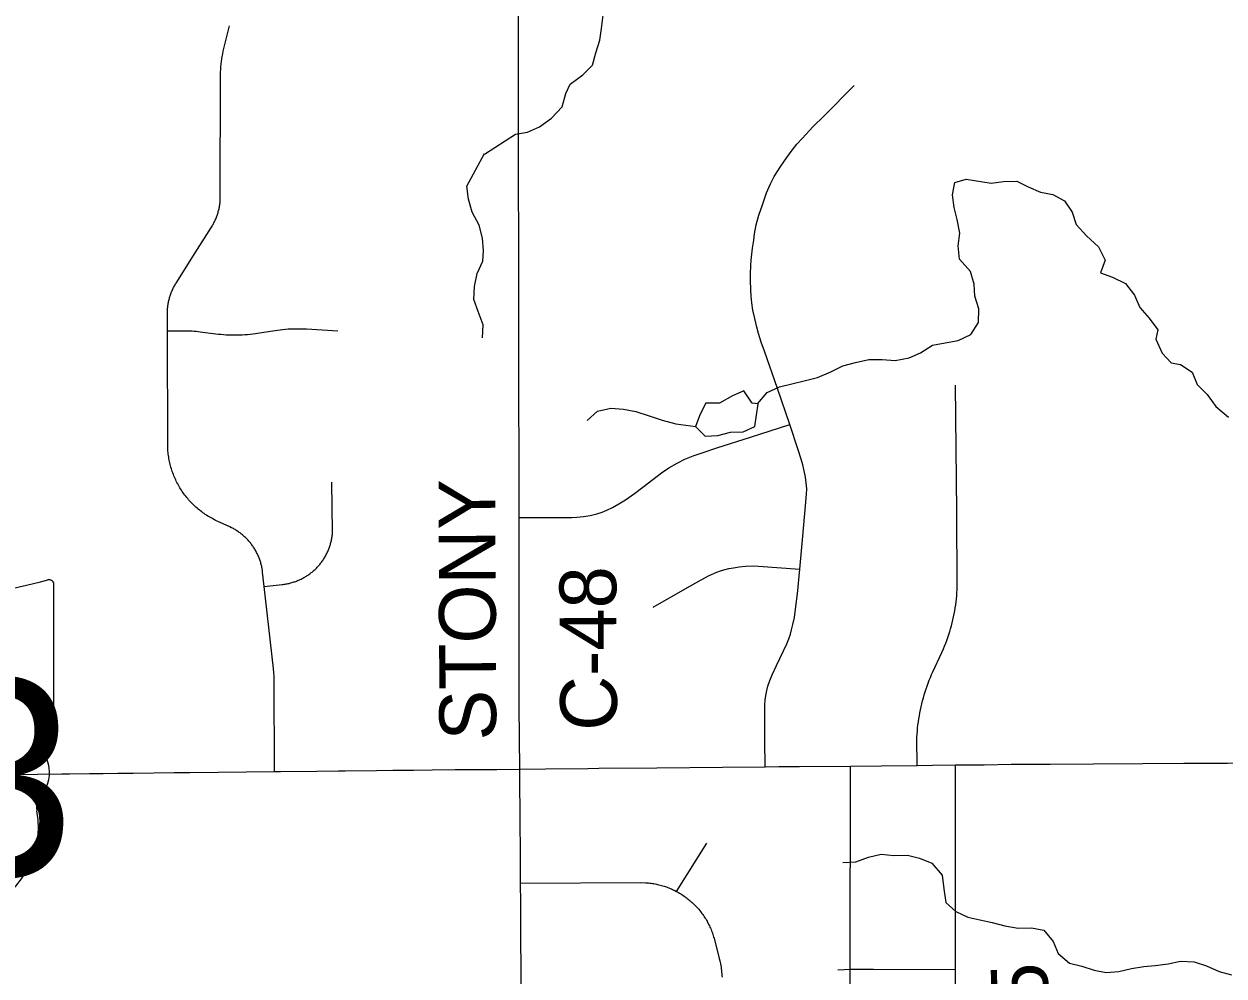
# Model space of a CAD drawing. Extents: x 0 to 34, y 0 to 22.
# Drawn here: x 6.998 to 7.598, y 19.07 to 19.547 of the extents above; entities that cross this region are included whole.
import ezdxf

# ---------------------------------------------------------------- set-up
doc = ezdxf.new("R2010")
doc.units = 0
for name, color, linetype in [('GM_X_County_Road', 7, 'Continuous'), ('GM_X_County_Road_Text', 7, 'Continuous'), ('GM_X_Minor_Lake', 7, 'Continuous'), ('GM_X_Minor_River', 7, 'Continuous'), ('GM_X_State_Location', 7, 'Continuous'), ('GM_X_State_Route', 7, 'Continuous'), ('GM_X_State_Shield', 7, 'Continuous'), ('GM_X_Township_Road', 7, 'Continuous'), ('GM_X_Township_Road_Text', 7, 'Continuous')]:
    doc.layers.add(name, color=color, linetype=linetype)

msp = doc.modelspace()

# ---------------------------------------------------------------- linework, layer by layer
at = {"layer": 'GM_X_County_Road'}
msp.add_lwpolyline([(7.2459, 19.17375), (7.24566, 19.20527), (7.24553, 19.29971), (7.2454, 19.39006), (7.24549, 19.40607), (7.24531, 19.49947), (7.24522, 19.61935), (7.24535, 19.65145), (7.24535, 19.6897)], dxfattribs=at)
at = {"layer": 'GM_X_Minor_Lake'}
for points in [[(7.36521, 19.35652), (7.36229, 19.35682), (7.35813, 19.36308), (7.35246, 19.36061), (7.34584, 19.35681), (7.33903, 19.35681), (7.33619, 19.3513), (7.33392, 19.34523)], [(7.36487, 19.35655), (7.36229, 19.35682), (7.35813, 19.36308), (7.35246, 19.36061), (7.34584, 19.35681), (7.33903, 19.35681), (7.33619, 19.3513), (7.33392, 19.34523)], [(7.33392, 19.34523), (7.33865, 19.3403), (7.34508, 19.34068), (7.35133, 19.34239), (7.35776, 19.34259), (7.36362, 19.34524), (7.36521, 19.35652)], [(7.33392, 19.34523), (7.33865, 19.3403), (7.34508, 19.34068), (7.35133, 19.34239), (7.35776, 19.34259), (7.36362, 19.34524), (7.36521, 19.35649)]]:
    msp.add_lwpolyline(points, dxfattribs=at)
at = {"layer": 'GM_X_Minor_River'}
for points in [[(7.22827, 19.48144), (7.24372, 19.49143), (7.24975, 19.49249), (7.25576, 19.49525), (7.26173, 19.49953), (7.26712, 19.50512), (7.26889, 19.5118), (7.27108, 19.51658), (7.27743, 19.52124), (7.28226, 19.52607), (7.28405, 19.53217), (7.28602, 19.53847), (7.28686, 19.54437), (7.28769, 19.55102), (7.28928, 19.55731), (7.29277, 19.56325), (7.29835, 19.56848), (7.30565, 19.57377)], [(7.22716, 19.38963), (7.22761, 19.39609), (7.22504, 19.40268), (7.22285, 19.40872), (7.22331, 19.41518), (7.22451, 19.42184), (7.22743, 19.42796), (7.22772, 19.43309), (7.22723, 19.43953), (7.2256, 19.44596), (7.22208, 19.45253), (7.22027, 19.45895), (7.2194, 19.46539), (7.22827, 19.48178)], [(7.36487, 19.35655), (7.36969, 19.36214), (7.37588, 19.3651), (7.38209, 19.36653), (7.38887, 19.36817), (7.3949, 19.36979), (7.40166, 19.37257), (7.40766, 19.37552), (7.41406, 19.37715), (7.42065, 19.37878), (7.42727, 19.37871), (7.4339, 19.37825), (7.44088, 19.37951), (7.44651, 19.38208), (7.45249, 19.38598), (7.4589, 19.38704), (7.46531, 19.38829), (7.47169, 19.39125), (7.47556, 19.3972), (7.47581, 19.40403), (7.47381, 19.41045), (7.47333, 19.41651), (7.47151, 19.42274), (7.46611, 19.42891), (7.46543, 19.43554), (7.46626, 19.44201), (7.46481, 19.44881), (7.46339, 19.45486), (7.46252, 19.4611), (7.46373, 19.46739), (7.46938, 19.469), (7.4819, 19.46695), (7.48812, 19.46781), (7.49474, 19.46793), (7.50047, 19.46518), (7.50657, 19.46244), (7.51283, 19.46123), (7.51856, 19.4581), (7.52244, 19.45248), (7.52444, 19.44625), (7.52965, 19.44065), (7.53561, 19.43506), (7.53894, 19.42848), (7.53659, 19.42217), (7.54268, 19.42), (7.54917, 19.4167), (7.55362, 19.4109), (7.55638, 19.40468), (7.56101, 19.39945), (7.56527, 19.39365), (7.56441, 19.38889), (7.56756, 19.38192), (7.57199, 19.37707), (7.57674, 19.3762), (7.58248, 19.37231), (7.58505, 19.36629), (7.59005, 19.36125), (7.59432, 19.35526), (7.60065, 19.34986)], [(7.27971, 19.34823), (7.28474, 19.35287), (7.29152, 19.35432), (7.29777, 19.35386), (7.30403, 19.35264), (7.31069, 19.35048), (7.31716, 19.34832), (7.324, 19.34654), (7.33403, 19.34525)], [(7.40767, 19.12695), (7.4141, 19.12725), (7.42049, 19.12964), (7.42689, 19.13108), (7.43315, 19.13043), (7.43995, 19.13074), (7.44603, 19.12914), (7.45213, 19.12659), (7.45734, 19.12061), (7.45822, 19.11379), (7.45928, 19.10698), (7.46428, 19.10252), (7.47019, 19.09958), (7.47627, 19.09836), (7.48234, 19.09695), (7.4888, 19.09535), (7.49544, 19.09414), (7.50206, 19.09426), (7.50832, 19.09304), (7.51296, 19.08743), (7.51553, 19.0814), (7.5211, 19.07657), (7.52736, 19.07516), (7.53345, 19.07318), (7.53952, 19.07195), (7.54576, 19.07244), (7.55216, 19.07388), (7.55839, 19.07494), (7.56405, 19.07542), (7.57047, 19.07629), (7.57669, 19.07754), (7.5835, 19.07728), (7.58978, 19.0753), (7.59607, 19.07237), (7.60215, 19.07077)]]:
    msp.add_lwpolyline(points, dxfattribs=at)
at = {"layer": 'GM_X_State_Route'}
for points in [[(7.53322, 19.17643), (7.55792, 19.17658), (7.57836, 19.17671), (7.60015, 19.17677), (7.62609, 19.17695), (7.65062, 19.17724), (7.67305, 19.17756), (7.68517, 19.17782), (7.70801, 19.17819), (7.73932, 19.17887), (7.75111, 19.17924)], [(6.98659, 19.171), (7.00437, 19.1712), (7.01665, 19.17135), (7.02046, 19.17138), (7.03042, 19.17149), (7.03729, 19.17157), (7.0447, 19.17165), (7.05231, 19.17173), (7.07289, 19.17196), (7.08063, 19.17204), (7.12307, 19.1725), (7.12614, 19.17253), (7.14434, 19.17273), (7.15512, 19.17284), (7.15849, 19.17288), (7.17412, 19.17305), (7.18227, 19.17313), (7.18544, 19.17317), (7.19266, 19.17324), (7.20196, 19.17335), (7.21354, 19.17347), (7.23449, 19.17355), (7.2459, 19.17375)], [(7.2459, 19.17375), (7.2587, 19.17382), (7.27994, 19.17408), (7.28541, 19.17415), (7.3145, 19.1744), (7.34747, 19.1747), (7.3687, 19.17489), (7.37562, 19.17495), (7.38596, 19.17504), (7.4115, 19.17527), (7.42691, 19.17542), (7.44491, 19.17558), (7.45256, 19.17566), (7.46397, 19.1758)], [(7.46397, 19.1758), (7.47832, 19.17595), (7.49191, 19.17612), (7.51149, 19.17627), (7.53322, 19.17643)]]:
    msp.add_lwpolyline(points, dxfattribs=at)
at = {"layer": 'GM_X_State_Shield'}
for p, q in [((7.01268, 19.18745), (7.01268, 19.26596)), ((7.01265, 19.18747), (7.01268, 19.18745))]:
    msp.add_line(p, q, dxfattribs=at)
for centre, major_axis, start_param, end_param in [((6.92463, 19.46687), (0.26214, 0), 4.814394, 5.042369), ((7.00994, 19.26629), (0.00275, 0), 6.141152, 7.989035), ((7.01204, 19.18169), (0.00426, 0), 1.883978, 3.671073), ((7.00974, 19.18715), (0.00294, 0), 5.05454, 6.418171), ((6.98495, 19.17176), (0.02556, 0), 5.934695, 6.695948), ((7.02254, 19.15459), (0.0186, 0), 2.387724, 3.262537), ((6.93931, 19.1446), (0.06557, 0), 5.101752, 6.440018)]:
    msp.add_ellipse(centre, major_axis=major_axis, ratio=0.8, start_param=start_param, end_param=end_param, dxfattribs=at)
at = {"layer": 'GM_X_Township_Road'}
msp.add_line((7.32439, 19.11251), (7.33961, 19.13667), dxfattribs=at)
for points in [[(7.12307, 19.1725), (7.12297, 19.21862), (7.12287, 19.22027), (7.12274, 19.22191), (7.12253, 19.22403), (7.11796, 19.26513), (7.11717, 19.27223), (7.11711, 19.27272), (7.11705, 19.27321), (7.11697, 19.2737), (7.11688, 19.27419), (7.11679, 19.27468), (7.11669, 19.27516), (7.11658, 19.27565), (7.11646, 19.27613), (7.11633, 19.27661), (7.11619, 19.27709), (7.11605, 19.27756), (7.1159, 19.27803), (7.11573, 19.2785), (7.11557, 19.27897), (7.11539, 19.27943), (7.1152, 19.2799), (7.11501, 19.28035), (7.1148, 19.28081), (7.1146, 19.28126), (7.11438, 19.2817), (7.11416, 19.28215), (7.11392, 19.28259), (7.11368, 19.28302), (7.11343, 19.28345), (7.11318, 19.28388), (7.11291, 19.2843), (7.11264, 19.28472), (7.11237, 19.28513), (7.11208, 19.28554), (7.11179, 19.28594), (7.11149, 19.28634), (7.11119, 19.28673), (7.11087, 19.28712), (7.11055, 19.28751), (7.11023, 19.28788), (7.1099, 19.28825), (7.10956, 19.28862), (7.10921, 19.28897), (7.10886, 19.28933), (7.1085, 19.28967), (7.10814, 19.29002), (7.10777, 19.29035), (7.1074, 19.29068), (7.10702, 19.291), (7.10663, 19.29131), (7.10624, 19.29162), (7.10584, 19.29192), (7.10544, 19.29222), (7.10503, 19.2925), (7.10462, 19.29278), (7.1042, 19.29305), (7.10378, 19.29332), (7.10336, 19.29358), (7.10293, 19.29382), (7.1025, 19.29407), (7.10205, 19.2943), (7.10161, 19.29453), (7.10074, 19.29495), (7.09441, 19.29786), (7.09364, 19.29823), (7.09298, 19.29856), (7.09231, 19.2989), (7.09166, 19.29926), (7.09101, 19.29962), (7.09036, 19.3), (7.08973, 19.30039), (7.0891, 19.30078), (7.08847, 19.30119), (7.08786, 19.30162), (7.08725, 19.30205), (7.08665, 19.30249), (7.08606, 19.30294), (7.08548, 19.3034), (7.0849, 19.30388), (7.08433, 19.30436), (7.08377, 19.30485), (7.08322, 19.30535), (7.08268, 19.30586), (7.08215, 19.30639), (7.08163, 19.30691), (7.08111, 19.30745), (7.08061, 19.308), (7.08011, 19.30856), (7.07963, 19.30913), (7.07915, 19.3097), (7.07869, 19.31028), (7.07823, 19.31087), (7.07779, 19.31147), (7.07736, 19.31207), (7.07693, 19.31269), (7.07652, 19.31331), (7.07612, 19.31394), (7.07573, 19.31457), (7.07535, 19.31521), (7.07498, 19.31586), (7.07463, 19.31651), (7.07428, 19.31718), (7.07395, 19.31784), (7.07363, 19.31851), (7.07332, 19.31919), (7.07302, 19.31988), (7.07273, 19.32056), (7.07246, 19.32125), (7.07219, 19.32195), (7.07195, 19.32266), (7.07171, 19.32336), (7.07148, 19.32408), (7.07127, 19.32479), (7.07107, 19.32551), (7.07088, 19.32623), (7.07071, 19.32696), (7.07054, 19.32768), (7.0704, 19.32841), (7.07026, 19.32915), (7.07013, 19.32988), (7.07002, 19.33062), (7.06992, 19.33136), (7.06984, 19.3321), (7.06976, 19.33284), (7.06971, 19.33359), (7.06966, 19.33433), (7.06963, 19.33507), (7.06947, 19.39311), (7.06953, 19.40384), (7.06957, 19.40434), (7.06962, 19.40484), (7.06968, 19.40533), (7.06975, 19.40582), (7.06982, 19.40631), (7.06991, 19.40681), (7.07, 19.4073), (7.0701, 19.40778), (7.07021, 19.40827), (7.07033, 19.40875), (7.07045, 19.40923), (7.07059, 19.40971), (7.07073, 19.41019), (7.07088, 19.41066), (7.07104, 19.41113), (7.07121, 19.4116), (7.07138, 19.41207), (7.07157, 19.41253), (7.07176, 19.41299), (7.07196, 19.41344), (7.07217, 19.4139), (7.07238, 19.41435), (7.0726, 19.41479), (7.07283, 19.41523), (7.07307, 19.41567), (7.07332, 19.4161), (7.07357, 19.41653), (7.07383, 19.41695), (7.08344, 19.43216), (7.09156, 19.44503), (7.09182, 19.44546), (7.09208, 19.44589), (7.09233, 19.44632), (7.09257, 19.44676), (7.0928, 19.44719), (7.09303, 19.44764), (7.09324, 19.44809), (7.09345, 19.44854), (7.09366, 19.44899), (7.09385, 19.44945), (7.09404, 19.44992), (7.09421, 19.45038), (7.09438, 19.45085), (7.09455, 19.45132), (7.0947, 19.45179), (7.09484, 19.45227), (7.09498, 19.45275), (7.09511, 19.45323), (7.09523, 19.45371), (7.09534, 19.4542), (7.09545, 19.45468), (7.09554, 19.45517), (7.09563, 19.45566), (7.0957, 19.45615), (7.09577, 19.45665), (7.09583, 19.45714), (7.09588, 19.45764), (7.09593, 19.45813), (7.09597, 19.45863), (7.09601, 19.52125), (7.09608, 19.52257), (7.09618, 19.52389), (7.09629, 19.52521), (7.09643, 19.52653), (7.09659, 19.52784), (7.09678, 19.52915), (7.09698, 19.53045), (7.09721, 19.53176), (7.09746, 19.53306), (7.10051, 19.54577)], [(7.3687, 19.17489), (7.36864, 19.188), (7.36859, 19.19872), (7.36854, 19.20273), (7.36859, 19.20591), (7.36877, 19.20827), (7.36906, 19.21056), (7.36959, 19.21304), (7.37013, 19.21527), (7.37107, 19.2181), (7.37219, 19.22087), (7.37443, 19.22552), (7.37961, 19.23648), (7.38061, 19.2389), (7.38138, 19.24119), (7.38202, 19.24349), (7.38267, 19.24602), (7.38338, 19.24956), (7.38414, 19.25504), (7.38491, 19.26151), (7.38615, 19.27383), (7.38764, 19.29025), (7.38903, 19.30552), (7.3895, 19.31135), (7.38956, 19.314), (7.38933, 19.31695), (7.38898, 19.31983), (7.38833, 19.32301), (7.38762, 19.32607), (7.38685, 19.32879), (7.38532, 19.3335), (7.38108, 19.34622), (7.37485, 19.36417), (7.36836, 19.38286), (7.36677, 19.3874), (7.36541, 19.39176), (7.36453, 19.39493), (7.36353, 19.39918), (7.36264, 19.40336), (7.36211, 19.40707), (7.36176, 19.41037), (7.36158, 19.41355), (7.3614, 19.41844), (7.36146, 19.42144), (7.36164, 19.4258), (7.36182, 19.42845), (7.36211, 19.4314), (7.36247, 19.4344), (7.363, 19.43841), (7.36347, 19.4417), (7.36429, 19.44612), (7.36559, 19.45095), (7.36735, 19.4562), (7.36942, 19.46215), (7.37148, 19.46668), (7.37325, 19.47027), (7.3766, 19.47546), (7.37955, 19.47982), (7.38232, 19.48353), (7.38468, 19.48647), (7.38738, 19.48948), (7.39263, 19.49513), (7.39828, 19.50067), (7.41336, 19.51581)], [(7.06947, 19.39311), (7.08094, 19.39305), (7.08193, 19.393), (7.08292, 19.39294), (7.0839, 19.39285), (7.08489, 19.39275), (7.08587, 19.39263), (7.09367, 19.39163), (7.09499, 19.39148), (7.09631, 19.39135), (7.09763, 19.39124), (7.09895, 19.39115), (7.10028, 19.39108), (7.1016, 19.39104), (7.10691, 19.39111), (7.10823, 19.39119), (7.10956, 19.39128), (7.11088, 19.3914), (7.1122, 19.39155), (7.11352, 19.39172), (7.11566, 19.39204), (7.12226, 19.39312), (7.12462, 19.39347), (7.12594, 19.39364), (7.12726, 19.39378), (7.12858, 19.39389), (7.12991, 19.39399), (7.13123, 19.39405), (7.13256, 19.3941), (7.13786, 19.39406), (7.13919, 19.394), (7.15476, 19.39307)], [(7.44491, 19.17558), (7.44486, 19.1785), (7.44473, 19.18577), (7.44476, 19.18964), (7.44484, 19.19119), (7.44494, 19.19274), (7.44508, 19.19428), (7.44525, 19.19583), (7.44546, 19.19736), (7.4457, 19.19889), (7.44595, 19.20042), (7.44623, 19.20195), (7.44654, 19.20346), (7.44687, 19.20497), (7.44722, 19.20647), (7.44759, 19.20797), (7.44799, 19.20945), (7.44841, 19.21093), (7.44886, 19.2124), (7.44934, 19.21386), (7.44984, 19.21531), (7.45036, 19.21676), (7.45092, 19.21819), (7.4515, 19.21961), (7.4521, 19.22102), (7.45273, 19.22242), (7.45723, 19.23213), (7.45801, 19.2339), (7.45859, 19.23531), (7.45916, 19.23674), (7.45969, 19.23817), (7.46021, 19.23961), (7.46069, 19.24106), (7.46115, 19.24252), (7.46159, 19.24398), (7.462, 19.24546), (7.46239, 19.24694), (7.46274, 19.24842), (7.46308, 19.24992), (7.46338, 19.25142), (7.46366, 19.25292), (7.46392, 19.25443), (7.46415, 19.25594), (7.46435, 19.25746), (7.46452, 19.25898), (7.46467, 19.2605), (7.46479, 19.26202), (7.46489, 19.26355), (7.46496, 19.26508), (7.46465, 19.30257), (7.46405, 19.3658)], [(7.24553, 19.29971), (7.25591, 19.29964), (7.2678, 19.29957), (7.27193, 19.29968), (7.27446, 19.29986), (7.27788, 19.30022), (7.28112, 19.30063), (7.28448, 19.30145), (7.28707, 19.30234), (7.28943, 19.30334), (7.29225, 19.30469), (7.29549, 19.30646), (7.29885, 19.30852), (7.30333, 19.3117), (7.30751, 19.31488), (7.31682, 19.32195), (7.32053, 19.32448), (7.32465, 19.3269), (7.3286, 19.32879), (7.33278, 19.33043), (7.33779, 19.3322), (7.34456, 19.3345), (7.36139, 19.3399), (7.38108, 19.34622)], [(7.11796, 19.26513), (7.12693, 19.26611), (7.12742, 19.26617), (7.12792, 19.26623), (7.12841, 19.26631), (7.1289, 19.26639), (7.12939, 19.26649), (7.12988, 19.26659), (7.13037, 19.2667), (7.13085, 19.26681), (7.13134, 19.26694), (7.13181, 19.26707), (7.13229, 19.26722), (7.13277, 19.26737), (7.13324, 19.26753), (7.13371, 19.2677), (7.13418, 19.26787), (7.13464, 19.26806), (7.1351, 19.26825), (7.13556, 19.26845), (7.13601, 19.26866), (7.13646, 19.26887), (7.1369, 19.2691), (7.13734, 19.26933), (7.13778, 19.26957), (7.13821, 19.26981), (7.13864, 19.27007), (7.13906, 19.27033), (7.13948, 19.27059), (7.1399, 19.27087), (7.1403, 19.27115), (7.14071, 19.27145), (7.1411, 19.27174), (7.1415, 19.27205), (7.14189, 19.27236), (7.14227, 19.27267), (7.14265, 19.273), (7.14302, 19.27333), (7.14338, 19.27366), (7.14374, 19.27401), (7.14409, 19.27436), (7.14444, 19.27471), (7.14478, 19.27507), (7.14511, 19.27544), (7.14544, 19.27581), (7.14576, 19.27619), (7.14607, 19.27658), (7.14638, 19.27697), (7.14668, 19.27736), (7.14697, 19.27776), (7.14725, 19.27817), (7.14753, 19.27858), (7.1478, 19.27899), (7.14807, 19.27941), (7.14832, 19.27984), (7.14857, 19.28027), (7.14881, 19.2807), (7.14904, 19.28114), (7.14927, 19.28158), (7.14949, 19.28203), (7.14969, 19.28248), (7.1499, 19.28294), (7.15009, 19.28339), (7.15028, 19.28385), (7.15045, 19.28431), (7.15062, 19.28478), (7.15078, 19.28525), (7.15093, 19.28573), (7.15108, 19.2862), (7.15121, 19.28668), (7.15134, 19.28716), (7.15146, 19.28764), (7.15157, 19.28813), (7.15167, 19.28861), (7.15177, 19.2891), (7.15185, 19.28959), (7.15193, 19.29008), (7.152, 19.29057), (7.15206, 19.29107), (7.15211, 19.29157), (7.15215, 19.29206), (7.15218, 19.29256), (7.15176, 19.31733)], [(7.31269, 19.25474), (7.32866, 19.26399), (7.33667, 19.26853), (7.34067, 19.27064), (7.3445, 19.27235), (7.34639, 19.273), (7.34804, 19.27347), (7.35051, 19.27406), (7.35298, 19.27453), (7.35569, 19.275), (7.35893, 19.27536), (7.36288, 19.27542), (7.36541, 19.2753), (7.38615, 19.27383)], [(7.24693, 19.00623), (7.24686, 19.01967), (7.24682, 19.02971), (7.24663, 19.06274), (7.24656, 19.07513), (7.24649, 19.08769), (7.24637, 19.10668), (7.24632, 19.11672), (7.24627, 19.12565), (7.24621, 19.13507), (7.24615, 19.1446), (7.2459, 19.17375)], [(7.41104, 18.96043), (7.41129, 19.07357), (7.4115, 19.17527)], [(7.46347, 18.94566), (7.46372, 18.96704), (7.46366, 18.98733), (7.46372, 19.03028), (7.46397, 19.05007), (7.46404, 19.07348), (7.46397, 19.1758)], [(7.24632, 19.11672), (7.30645, 19.11695), (7.30904, 19.11687), (7.3097, 19.11682), (7.31036, 19.11676), (7.31101, 19.11669), (7.31167, 19.11661), (7.31232, 19.11651), (7.31298, 19.11641), (7.31363, 19.11629), (7.31428, 19.11616), (7.31492, 19.11602), (7.31557, 19.11587), (7.31621, 19.11571), (7.31684, 19.11553), (7.31748, 19.11535), (7.31811, 19.11516), (7.31874, 19.11495), (7.31936, 19.11473), (7.31998, 19.1145), (7.3206, 19.11426), (7.32121, 19.11402), (7.32182, 19.11375), (7.32242, 19.11348), (7.32302, 19.1132), (7.32361, 19.11291), (7.32439, 19.11251), (7.32536, 19.11197), (7.32593, 19.11164), (7.3265, 19.11129), (7.32706, 19.11094), (7.32761, 19.11058), (7.32816, 19.11021), (7.3287, 19.10983), (7.32923, 19.10944), (7.32976, 19.10904), (7.33027, 19.10863), (7.33079, 19.10821), (7.33129, 19.10778), (7.33179, 19.10735), (7.33228, 19.1069), (7.33276, 19.10645), (7.33324, 19.10599), (7.3337, 19.10552), (7.33416, 19.10504), (7.33461, 19.10456), (7.33505, 19.10406), (7.33548, 19.10356), (7.33591, 19.10305), (7.33632, 19.10254), (7.33673, 19.10202), (7.33712, 19.10149), (7.33751, 19.10095), (7.33789, 19.10041), (7.33826, 19.09986), (7.33862, 19.0993), (7.33897, 19.09874), (7.33931, 19.09817), (7.33964, 19.0976), (7.33996, 19.09702), (7.34026, 19.09643), (7.34056, 19.09584), (7.34085, 19.09525), (7.34113, 19.09465), (7.3414, 19.09404), (7.34165, 19.09343), (7.3419, 19.09282), (7.34214, 19.0922), (7.34236, 19.09158), (7.34258, 19.09095), (7.34278, 19.09032), (7.34297, 19.08969), (7.34315, 19.08905), (7.34332, 19.08841), (7.34574, 19.07899), (7.34602, 19.07784), (7.3462, 19.07703), (7.34636, 19.07622), (7.34651, 19.07541), (7.34665, 19.0746), (7.34677, 19.07378), (7.34688, 19.07296), (7.34697, 19.07214), (7.34705, 19.07131), (7.34712, 19.07049), (7.34717, 19.06966)], [(7.40516, 19.07321), (7.4084, 19.0734), (7.41129, 19.07357), (7.423, 19.07363), (7.46404, 19.07348)]]:
    msp.add_lwpolyline(points, dxfattribs=at)

# ---------------------------------------------------------------- texts
at = {"layer": 'GM_X_County_Road_Text'}
for s, rotation, p in [('STONY', 90.20678, (7.2341, 19.18808)), ('C-48', 90.34422, (7.29464, 19.193))]:
    msp.add_text(s, height=0.028409, rotation=rotation, dxfattribs=at).set_placement(p)
at = {"layer": 'GM_X_State_Location'}
for s, p in [('s', (7.53746, 19.16474)), ('r', (7.53745, 19.16474))]:
    msp.add_text(s, height=0.0000947, dxfattribs=at).set_placement(p)
msp.add_text('303', height=0.0000947, rotation=0.00001, dxfattribs=at).set_placement((7.50403, 19.15785))
at = {"layer": 'GM_X_State_Shield'}
msp.add_text('303', height=0.098877, dxfattribs=at).set_placement((6.80259, 19.12016))
at = {"layer": 'GM_X_Township_Road_Text'}
msp.add_text('T-175', height=0.028409, rotation=91.68485, dxfattribs=at).set_placement((7.5129, 18.97791))

doc.saveas('drawing.dxf')
